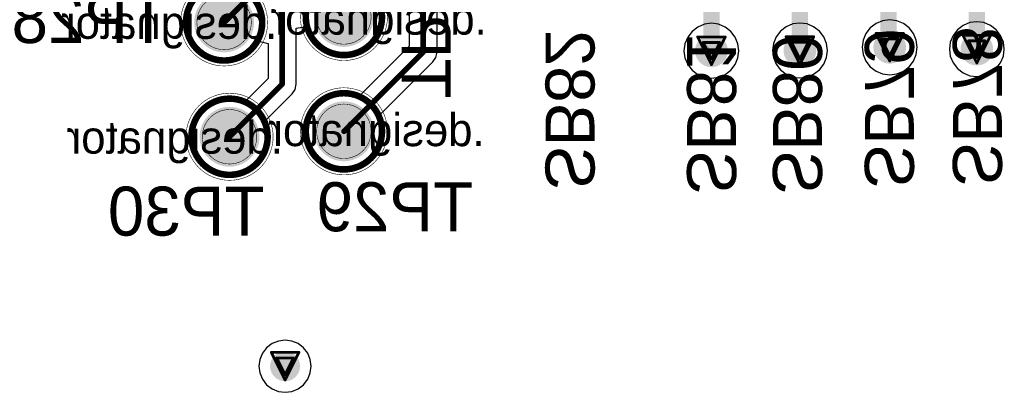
# Model space of a CAD drawing. Header units: millimetres. Extents: x 138 to 555, y 26 to 334.
# Tile 465 of 656: x 269.77 to 287.85, y 128.81 to 135.66. Entities that reach past the tile are written whole.
import ezdxf

# ---------------------------------------------------------------- set-up
doc = ezdxf.new("R2010")
doc.units = ezdxf.units.MM
for name, color, linetype in [('BottomLayer', 5, 'Continuous'), ('BottomOverlay', 54, 'Continuous'), ('BottomPaste', 16, 'Continuous'), ('BottomSolder', 6, 'Continuous'), ('DrillDrawing', 1, 'Continuous'), ('Mechanical21', 56, 'Continuous'), ('Mechanical30', 56, 'Continuous'), ('MidLayer1', 16, 'Continuous'), ('MidLayer2', 76, 'Continuous'), ('MidLayer3', 90, 'Continuous'), ('MidLayer4', 156, 'Continuous'), ('MultiLayer', 9, 'Continuous'), ('TopLayer', 1, 'Continuous'), ('ViaHoleLayer', 16, 'Continuous')]:
    doc.layers.add(name, color=color, linetype=linetype)

# ---------------------------------------------------------------- blocks, each defined once
blk = doc.blocks.new('TP_SMD_1MM_B_559')
at = {"layer": 'BottomLayer', "const_width": 0.499999}
blk.add_lwpolyline([(-0.2499995, 0, 1), (0.2499995, 0, 1)], format="xyb", close=True, dxfattribs=at)
at = {"layer": 'BottomOverlay'}
for points, const_width in [([(0.7000011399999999, 0, 1), (-0.7000011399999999, 0, 1)], 0.11999976), ([(-0.73000108, 0, 1), (-0.6700012, 0, 1)], 0.05999988), ([(0.6700012, 0, 1), (0.73000108, 0, 1)], 0.05999988)]:
    blk.add_lwpolyline(points, format="xyb", close=True, dxfattribs=dict(at, const_width=const_width))
at = {"layer": 'BottomPaste', "const_width": 0.499999}
blk.add_lwpolyline([(-0.2499995, 0, 1), (0.2499995, 0, 1)], format="xyb", close=True, dxfattribs=at)
at = {"layer": 'BottomSolder', "const_width": 0.5499989}
blk.add_lwpolyline([(-0.27500072, 0, 1), (0.27500072, 0, 1)], format="xyb", close=True, dxfattribs=at)
at = {"layer": 'Mechanical21'}
for points, const_width in [([(0.80000094, 0, 1), (-0.80000094, 0, 1)], 0.00999998), ([(-0.8025002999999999, 0, 1), (-0.7975015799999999, 0, 1)], 0.00499872), ([(0.7975015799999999, 0, 1), (0.8025002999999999, 0, 1)], 0.00499872)]:
    blk.add_lwpolyline(points, format="xyb", close=True, dxfattribs=dict(at, const_width=const_width))
at = {"layer": 'Mechanical30'}
for points, const_width in [([(0.499999, 0, 1), (-0.499999, 0, 1)], 0.00999998), ([(-0.5024983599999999, 0, 1), (-0.49749964, 0, 1)], 0.00499872), ([(0.49749964, 0, 1), (0.5024983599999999, 0, 1)], 0.00499872)]:
    blk.add_lwpolyline(points, format="xyb", close=True, dxfattribs=dict(at, const_width=const_width))
blk = doc.blocks.new('TP_SMD_1MM_B_560')
at = {"layer": 'BottomLayer', "const_width": 0.499999}
blk.add_lwpolyline([(-0.2499995, 0, 1), (0.2499995, 0, 1)], format="xyb", close=True, dxfattribs=at)
at = {"layer": 'BottomOverlay'}
for points, const_width in [([(0.7000011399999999, 0, 1), (-0.7000011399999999, 0, 1)], 0.11999976), ([(-0.73000108, 0, 1), (-0.6700012, 0, 1)], 0.05999988), ([(0.6700012, 0, 1), (0.73000108, 0, 1)], 0.05999988)]:
    blk.add_lwpolyline(points, format="xyb", close=True, dxfattribs=dict(at, const_width=const_width))
at = {"layer": 'BottomPaste', "const_width": 0.499999}
blk.add_lwpolyline([(-0.2499995, 0, 1), (0.2499995, 0, 1)], format="xyb", close=True, dxfattribs=at)
at = {"layer": 'BottomSolder', "const_width": 0.5499989}
blk.add_lwpolyline([(-0.27500072, 0, 1), (0.27500072, 0, 1)], format="xyb", close=True, dxfattribs=at)
at = {"layer": 'Mechanical21'}
for points, const_width in [([(0.80000094, 0, 1), (-0.80000094, 0, 1)], 0.00999998), ([(-0.8025002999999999, 0, 1), (-0.7975015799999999, 0, 1)], 0.00499872), ([(0.7975015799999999, 0, 1), (0.8025002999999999, 0, 1)], 0.00499872)]:
    blk.add_lwpolyline(points, format="xyb", close=True, dxfattribs=dict(at, const_width=const_width))
at = {"layer": 'Mechanical30'}
for points, const_width in [([(0.499999, 0, 1), (-0.499999, 0, 1)], 0.00999998), ([(-0.5024983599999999, 0, 1), (-0.49749964, 0, 1)], 0.00499872), ([(0.49749964, 0, 1), (0.5024983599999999, 0, 1)], 0.00499872)]:
    blk.add_lwpolyline(points, format="xyb", close=True, dxfattribs=dict(at, const_width=const_width))
blk = doc.blocks.new('TP_SMD_1MM_B_562')
at = {"layer": 'BottomLayer', "const_width": 0.499999}
blk.add_lwpolyline([(-0.2499995, 0, 1), (0.2499995, 0, 1)], format="xyb", close=True, dxfattribs=at)
at = {"layer": 'BottomOverlay'}
for points, const_width in [([(0.7000011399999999, 0, 1), (-0.7000011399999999, 0, 1)], 0.11999976), ([(-0.73000108, 0, 1), (-0.6700012, 0, 1)], 0.05999988), ([(0.6700012, 0, 1), (0.73000108, 0, 1)], 0.05999988)]:
    blk.add_lwpolyline(points, format="xyb", close=True, dxfattribs=dict(at, const_width=const_width))
at = {"layer": 'BottomPaste', "const_width": 0.499999}
blk.add_lwpolyline([(-0.2499995, 0, 1), (0.2499995, 0, 1)], format="xyb", close=True, dxfattribs=at)
at = {"layer": 'BottomSolder', "const_width": 0.5499989}
blk.add_lwpolyline([(-0.27500072, 0, 1), (0.27500072, 0, 1)], format="xyb", close=True, dxfattribs=at)
at = {"layer": 'Mechanical21'}
for points, const_width in [([(0.80000094, 0, 1), (-0.80000094, 0, 1)], 0.00999998), ([(-0.8025002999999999, 0, 1), (-0.7975015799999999, 0, 1)], 0.00499872), ([(0.7975015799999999, 0, 1), (0.8025002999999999, 0, 1)], 0.00499872)]:
    blk.add_lwpolyline(points, format="xyb", close=True, dxfattribs=dict(at, const_width=const_width))
at = {"layer": 'Mechanical30'}
for points, const_width in [([(0.499999, 0, 1), (-0.499999, 0, 1)], 0.00999998), ([(-0.5024983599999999, 0, 1), (-0.49749964, 0, 1)], 0.00499872), ([(0.49749964, 0, 1), (0.5024983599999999, 0, 1)], 0.00499872)]:
    blk.add_lwpolyline(points, format="xyb", close=True, dxfattribs=dict(at, const_width=const_width))
blk = doc.blocks.new('TP_SMD_1MM_B_563')
at = {"layer": 'BottomLayer', "const_width": 0.499999}
blk.add_lwpolyline([(-0.2499995, 0, 1), (0.2499995, 0, 1)], format="xyb", close=True, dxfattribs=at)
at = {"layer": 'BottomOverlay'}
for points, const_width in [([(0.7000011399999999, 0, 1), (-0.7000011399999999, 0, 1)], 0.11999976), ([(-0.73000108, 0, 1), (-0.6700012, 0, 1)], 0.05999988), ([(0.6700012, 0, 1), (0.73000108, 0, 1)], 0.05999988)]:
    blk.add_lwpolyline(points, format="xyb", close=True, dxfattribs=dict(at, const_width=const_width))
at = {"layer": 'BottomPaste', "const_width": 0.499999}
blk.add_lwpolyline([(-0.2499995, 0, 1), (0.2499995, 0, 1)], format="xyb", close=True, dxfattribs=at)
at = {"layer": 'BottomSolder', "const_width": 0.5499989}
blk.add_lwpolyline([(-0.27500072, 0, 1), (0.27500072, 0, 1)], format="xyb", close=True, dxfattribs=at)
at = {"layer": 'Mechanical21'}
for points, const_width in [([(0.80000094, 0, 1), (-0.80000094, 0, 1)], 0.00999998), ([(-0.8025002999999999, 0, 1), (-0.7975015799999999, 0, 1)], 0.00499872), ([(0.7975015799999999, 0, 1), (0.8025002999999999, 0, 1)], 0.00499872)]:
    blk.add_lwpolyline(points, format="xyb", close=True, dxfattribs=dict(at, const_width=const_width))
at = {"layer": 'Mechanical30'}
for points, const_width in [([(0.499999, 0, 1), (-0.499999, 0, 1)], 0.00999998), ([(-0.5024983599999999, 0, 1), (-0.49749964, 0, 1)], 0.00499872), ([(0.49749964, 0, 1), (0.5024983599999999, 0, 1)], 0.00499872)]:
    blk.add_lwpolyline(points, format="xyb", close=True, dxfattribs=dict(at, const_width=const_width))

msp = doc.modelspace()

# ---------------------------------------------------------------- linework, layer by layer
at = {"layer": 'BottomLayer'}
for p, q in [((277.43051194, 135.06254928), (277.43051194, 137.98580988)), ((276.9207187, 136.26432996), (276.9207187, 135.16812946)), ((272.83061004, 135.74462056), (272.8170947, 135.60739706)), ((276.41033618, 135.5701759), (276.42385152, 135.7073994)), ((272.8170947, 135.60739706), (272.83061004, 135.47017356)), ((272.83061004, 135.47017356), (272.8706379, 135.3382231)), ((274.84240434, 135.50158828), (275.04240394, 135.53125548)), ((274.84240434, 134.47444022), (274.84240434, 135.50158828)), ((275.04240394, 135.53125548), (275.07062588, 135.43822544)), ((275.07062588, 135.43822544), (275.13562448, 135.3166204)), ((276.30530972, 135.3166204), (276.37030832, 135.43822544)), ((276.37030832, 135.43822544), (276.41033618, 135.5701759)), ((272.8706379, 135.3382231), (272.9356365, 135.21661806)), ((274.10532174, 135.21661806), (274.1326115, 135.26767206)), ((274.1326115, 135.26767206), (274.3326111, 135.21757564)), ((275.13562448, 135.3166204), (275.22309954, 135.21003184)), ((276.21783466, 135.21003184), (276.30530972, 135.3166204)), ((272.9356365, 135.21661806), (273.02311156, 135.1100295)), ((273.02311156, 135.1100295), (273.12970012, 135.02255444)), ((273.91125812, 135.02255444), (274.01784668, 135.1100295)), ((274.01784668, 135.1100295), (274.10532174, 135.21661806)), ((274.3326111, 135.21757564), (274.3326111, 134.5800204)), ((275.22309954, 135.21003184), (275.3296881, 135.12255678)), ((275.3296881, 135.12255678), (275.45129314, 135.05755818)), ((275.98964106, 135.05755818), (276.1112461, 135.12255678)), ((276.9207187, 135.16812946), (276.00278556, 134.25019632)), ((276.1112461, 135.12255678), (276.21783466, 135.21003184)), ((273.12970012, 135.02255444), (273.25130516, 134.95755584)), ((273.25130516, 134.95755584), (273.38325562, 134.91752798)), ((273.38325562, 134.91752798), (273.52047912, 134.90401264)), ((273.52047912, 134.90401264), (273.65770262, 134.91752798)), ((273.65770262, 134.91752798), (273.78965308, 134.95755584)), ((273.78965308, 134.95755584), (273.91125812, 135.02255444)), ((275.45129314, 135.05755818), (275.5832436, 135.01753032)), ((275.5832436, 135.01753032), (275.7204671, 135.00401498)), ((275.7204671, 135.00401498), (275.8576906, 135.01753032)), ((275.8576906, 135.01753032), (275.98964106, 135.05755818)), ((277.35585372, 134.88231088), (277.41110888, 134.96500312)), ((277.41110888, 134.96500312), (277.43051194, 135.06254928)), ((276.36325728, 133.88971444), (277.35585372, 134.88231088)), ((274.3326111, 134.5800204), (273.9027923, 134.1502016)), ((274.76774612, 134.29420182), (274.82300128, 134.37689406)), ((274.82300128, 134.37689406), (274.84240434, 134.47444022)), ((273.48323002, 134.19726526), (273.35127956, 134.1572374)), ((273.62045352, 134.2107806), (273.48323002, 134.19726526)), ((273.75767702, 134.19726526), (273.62045352, 134.2107806)), ((273.88962748, 134.1572374), (273.75767702, 134.19726526)), ((274.26326656, 133.78972226), (274.76774612, 134.29420182)), ((275.3296627, 134.1922386), (275.22307414, 134.10476354)), ((275.45126774, 134.2572372), (275.3296627, 134.1922386)), ((275.5832182, 134.29726506), (275.45126774, 134.2572372)), ((275.7204417, 134.3107804), (275.5832182, 134.29726506)), ((275.8576652, 134.29726506), (275.7204417, 134.3107804)), ((275.98961566, 134.2572372), (275.8576652, 134.29726506)), ((276.00278556, 134.25019632), (275.98961566, 134.2572372)), ((273.12308596, 134.00476374), (273.0356109, 133.89817518)), ((273.22967452, 134.0922388), (273.12308596, 134.00476374)), ((273.35127956, 134.1572374), (273.22967452, 134.0922388)), ((273.9027923, 134.1502016), (273.88962748, 134.1572374)), ((275.13559908, 133.99817498), (275.07060048, 133.87656994)), ((275.22307414, 134.10476354), (275.13559908, 133.99817498)), ((273.0356109, 133.89817518), (272.9706123, 133.77657014)), ((275.07060048, 133.87656994), (275.03057262, 133.74461948)), ((276.37028292, 133.87656994), (276.36325728, 133.88971444)), ((276.41031078, 133.74461948), (276.37028292, 133.87656994)), ((272.93058444, 133.64461968), (272.9170691, 133.50739618)), ((272.9706123, 133.77657014), (272.93058444, 133.64461968)), ((274.27029474, 133.77657014), (274.26326656, 133.78972226)), ((274.3103226, 133.64461968), (274.27029474, 133.77657014)), ((274.32383794, 133.50739618), (274.3103226, 133.64461968)), ((275.03057262, 133.74461948), (275.01705728, 133.60739598)), ((276.42382612, 133.60739598), (276.41031078, 133.74461948)), ((272.9170691, 133.50739618), (272.93058444, 133.37017268)), ((274.3103226, 133.37017268), (274.32383794, 133.50739618)), ((275.01705728, 133.60739598), (275.03057262, 133.47017248)), ((275.03057262, 133.47017248), (275.07060048, 133.33822202)), ((276.37028292, 133.33822202), (276.41031078, 133.47017248)), ((276.41031078, 133.47017248), (276.42382612, 133.60739598)), ((272.93058444, 133.37017268), (272.9706123, 133.23822222)), ((274.27029474, 133.23822222), (274.3103226, 133.37017268)), ((275.07060048, 133.33822202), (275.13559908, 133.21661698)), ((276.30528432, 133.21661698), (276.37028292, 133.33822202)), ((272.9706123, 133.23822222), (273.0356109, 133.11661718)), ((273.0356109, 133.11661718), (273.12308596, 133.01002862)), ((274.11782108, 133.01002862), (274.20529614, 133.11661718)), ((274.20529614, 133.11661718), (274.27029474, 133.23822222)), ((275.13559908, 133.21661698), (275.22307414, 133.11002842)), ((275.22307414, 133.11002842), (275.3296627, 133.02255336)), ((276.1112207, 133.02255336), (276.21780926, 133.11002842)), ((276.21780926, 133.11002842), (276.30528432, 133.21661698)), ((273.12308596, 133.01002862), (273.22967452, 132.92255356)), ((273.22967452, 132.92255356), (273.35127956, 132.85755496)), ((273.88962748, 132.85755496), (274.01123252, 132.92255356)), ((274.01123252, 132.92255356), (274.11782108, 133.01002862)), ((275.3296627, 133.02255336), (275.45126774, 132.95755476)), ((275.45126774, 132.95755476), (275.5832182, 132.9175269)), ((275.5832182, 132.9175269), (275.7204417, 132.90401156)), ((275.7204417, 132.90401156), (275.8576652, 132.9175269)), ((275.8576652, 132.9175269), (275.98961566, 132.95755476)), ((275.98961566, 132.95755476), (276.1112207, 133.02255336)), ((273.35127956, 132.85755496), (273.48323002, 132.8175271)), ((273.48323002, 132.8175271), (273.62045352, 132.80401176)), ((273.62045352, 132.80401176), (273.75767702, 132.8175271)), ((273.75767702, 132.8175271), (273.88962748, 132.85755496))]:
    msp.add_line(p, q, dxfattribs=at)
for points, const_width in [([(274.58750772, 134.47444022), (274.58750772, 141.14888204)], 0.0999998), ([(277.17561532, 135.06254928), (277.17561532, 138.42045468)], 0.0999998), ([(282.47047392, 135.0864964), (282.47047392, 136.53237616)], 0.2999994), ([(284.09546432, 135.09192184), (284.09546432, 136.53237616)], 0.2999994), ([(285.72045472, 135.17453026), (285.72045472, 136.53237616)], 0.2999994), ([(287.34544512, 135.1176749), (287.34544512, 136.53237616)], 0.2999994), ([(273.52045626, 135.6073869), (274.3588874, 136.44581804)], 0.0999998), ([(285.72045472, 135.17453026), (285.74414276, 135.15084222)], 0.2999994), ([(287.3438373, 135.11606708), (287.34544512, 135.1176749)], 0.2999994), ([(275.7204544, 133.60738836), (277.17561532, 135.06254928)], 0.0999998), ([(282.47023516, 135.08625764), (282.47047392, 135.0864964)], 0.2999994), ([(284.09476836, 135.09122588), (284.09546432, 135.09192184)], 0.2999994), ([(273.62045606, 133.50738856), (274.58750772, 134.47444022)], 0.0999998)]:
    msp.add_lwpolyline(points, dxfattribs=dict(at, const_width=const_width))
for points, const_width in [([(273.49545758, 135.6073869, 1), (273.54545494, 135.6073869, 1)], 0.0499999), ([(285.59414306, 135.15084222, 1), (285.89414246, 135.15084222, 1)], 0.2999994), ([(282.32023546, 135.08625764, 1), (282.62023486, 135.08625764, 1)], 0.2999994), ([(283.94476866, 135.09122588, 1), (284.24476806, 135.09122588, 1)], 0.2999994), ([(285.64545614, 135.17453026, 1), (285.7954533, 135.17453026, 1)], 0.1499997), ([(285.64545614, 135.17453026, 1), (285.7954533, 135.17453026, 1)], 0.1499997), ([(285.66914418, 135.15084222, 1), (285.81914134, 135.15084222, 1)], 0.1499997), ([(287.1938376, 135.11606708, 1), (287.493837, 135.11606708, 1)], 0.2999994), ([(287.26883872, 135.11606708, 1), (287.41883588, 135.11606708, 1)], 0.1499997), ([(287.27044654, 135.1176749, 1), (287.4204437, 135.1176749, 1)], 0.1499997), ([(287.27044654, 135.1176749, 1), (287.4204437, 135.1176749, 1)], 0.1499997), ([(277.15061664, 135.06254928, 1), (277.200614, 135.06254928, 1)], 0.0499999), ([(277.15061664, 135.06254928, 1), (277.200614, 135.06254928, 1)], 0.0499999), ([(282.39523658, 135.08625764, 1), (282.54523374, 135.08625764, 1)], 0.1499997), ([(282.39547534, 135.0864964, 1), (282.5454725, 135.0864964, 1)], 0.1499997), ([(282.39547534, 135.0864964, 1), (282.5454725, 135.0864964, 1)], 0.1499997), ([(284.01976978, 135.09122588, 1), (284.16976694, 135.09122588, 1)], 0.1499997), ([(284.02046574, 135.09192184, 1), (284.1704629, 135.09192184, 1)], 0.1499997), ([(284.02046574, 135.09192184, 1), (284.1704629, 135.09192184, 1)], 0.1499997), ([(274.56250904, 134.47444022, 1), (274.6125064, 134.47444022, 1)], 0.0499999), ([(274.56250904, 134.47444022, 1), (274.6125064, 134.47444022, 1)], 0.0499999), ([(275.69545572, 133.60738836, 1), (275.74545308, 133.60738836, 1)], 0.0499999), ([(273.59545738, 133.50738856, 1), (273.64545474, 133.50738856, 1)], 0.0499999), ([(274.50299684, 129.29294182, 1), (274.77799756, 129.29294182, 1)], 0.27499818)]:
    msp.add_lwpolyline(points, format="xyb", close=True, dxfattribs=dict(at, const_width=const_width))
at = {"layer": 'DrillDrawing', "const_width": 0.0508}
for points in [[(285.49014276, 135.40484222), (285.99814276, 135.40484222)], [(285.49014276, 135.40484222), (285.74414276, 134.89684222)], [(285.74414276, 134.89684222), (285.99814276, 135.40484222)], [(282.21623516, 135.34025764), (282.72423516, 135.34025764)], [(282.21623516, 135.34025764), (282.47023516, 134.83225764)], [(282.31783516, 135.23865764), (282.62263516, 135.23865764)], [(282.31783516, 135.23865764), (282.47023516, 134.93385764)], [(282.47023516, 134.83225764), (282.72423516, 135.34025764)], [(282.47023516, 134.93385764), (282.62263516, 135.23865764)], [(283.84076836, 135.34522588), (284.34876836, 135.34522588)], [(283.84076836, 135.34522588), (284.09476836, 134.83722588)], [(283.94236836, 135.24362588), (284.24716836, 135.24362588)], [(283.94236836, 135.24362588), (284.09476836, 134.93882588)], [(284.09476836, 134.83722588), (284.34876836, 135.34522588)], [(284.09476836, 134.93882588), (284.24716836, 135.24362588)], [(285.59174276, 135.30324222), (285.89654276, 135.30324222)], [(285.59174276, 135.30324222), (285.74414276, 134.99844222)], [(285.74414276, 134.99844222), (285.89654276, 135.30324222)], [(287.0898373, 135.37006708), (287.5978373, 135.37006708)], [(287.0898373, 135.37006708), (287.3438373, 134.86206708)], [(287.1914373, 135.26846708), (287.4962373, 135.26846708)], [(287.1914373, 135.26846708), (287.3438373, 134.96366708)], [(287.3438373, 134.86206708), (287.5978373, 135.37006708)], [(287.3438373, 134.96366708), (287.4962373, 135.26846708)], [(274.3864972, 129.54694182), (274.8944972, 129.54694182)], [(274.3864972, 129.54694182), (274.6404972, 129.03894182)], [(274.4880972, 129.44534182), (274.7928972, 129.44534182)], [(274.4880972, 129.44534182), (274.6404972, 129.14054182)], [(274.6404972, 129.03894182), (274.8944972, 129.54694182)], [(274.6404972, 129.14054182), (274.7928972, 129.44534182)]]:
    msp.add_lwpolyline(points, dxfattribs=at)
at = {"layer": 'DrillDrawing', "const_width": 0.0254}
for points in [[(285.47744276, 135.40484222, 1), (285.50284276, 135.40484222, 1)], [(285.47744276, 135.40484222, 1), (285.50284276, 135.40484222, 1)], [(285.98544276, 135.40484222, 1), (286.01084276, 135.40484222, 1)], [(285.98544276, 135.40484222, 1), (286.01084276, 135.40484222, 1)], [(282.20353516, 135.34025764, 1), (282.22893516, 135.34025764, 1)], [(282.20353516, 135.34025764, 1), (282.22893516, 135.34025764, 1)], [(282.30513516, 135.23865764, 1), (282.33053516, 135.23865764, 1)], [(282.30513516, 135.23865764, 1), (282.33053516, 135.23865764, 1)], [(282.60993516, 135.23865764, 1), (282.63533516, 135.23865764, 1)], [(282.60993516, 135.23865764, 1), (282.63533516, 135.23865764, 1)], [(282.71153516, 135.34025764, 1), (282.73693516, 135.34025764, 1)], [(282.71153516, 135.34025764, 1), (282.73693516, 135.34025764, 1)], [(283.82806836, 135.34522588, 1), (283.85346836, 135.34522588, 1)], [(283.82806836, 135.34522588, 1), (283.85346836, 135.34522588, 1)], [(283.92966836, 135.24362588, 1), (283.95506836, 135.24362588, 1)], [(283.92966836, 135.24362588, 1), (283.95506836, 135.24362588, 1)], [(284.23446836, 135.24362588, 1), (284.25986836, 135.24362588, 1)], [(284.23446836, 135.24362588, 1), (284.25986836, 135.24362588, 1)], [(284.33606836, 135.34522588, 1), (284.36146836, 135.34522588, 1)], [(284.33606836, 135.34522588, 1), (284.36146836, 135.34522588, 1)], [(285.57904276, 135.30324222, 1), (285.60444276, 135.30324222, 1)], [(285.57904276, 135.30324222, 1), (285.60444276, 135.30324222, 1)], [(285.88384276, 135.30324222, 1), (285.90924276, 135.30324222, 1)], [(285.88384276, 135.30324222, 1), (285.90924276, 135.30324222, 1)], [(287.0771373, 135.37006708, 1), (287.1025373, 135.37006708, 1)], [(287.0771373, 135.37006708, 1), (287.1025373, 135.37006708, 1)], [(287.1787373, 135.26846708, 1), (287.2041373, 135.26846708, 1)], [(287.1787373, 135.26846708, 1), (287.2041373, 135.26846708, 1)], [(287.4835373, 135.26846708, 1), (287.5089373, 135.26846708, 1)], [(287.4835373, 135.26846708, 1), (287.5089373, 135.26846708, 1)], [(287.5851373, 135.37006708, 1), (287.6105373, 135.37006708, 1)], [(287.5851373, 135.37006708, 1), (287.6105373, 135.37006708, 1)], [(282.45753516, 134.93385764, 1), (282.48293516, 134.93385764, 1)], [(282.45753516, 134.93385764, 1), (282.48293516, 134.93385764, 1)], [(284.08206836, 134.93882588, 1), (284.10746836, 134.93882588, 1)], [(284.08206836, 134.93882588, 1), (284.10746836, 134.93882588, 1)], [(285.73144276, 134.99844222, 1), (285.75684276, 134.99844222, 1)], [(285.73144276, 134.99844222, 1), (285.75684276, 134.99844222, 1)], [(285.73144276, 134.89684222, 1), (285.75684276, 134.89684222, 1)], [(285.73144276, 134.89684222, 1), (285.75684276, 134.89684222, 1)], [(287.3311373, 134.96366708, 1), (287.3565373, 134.96366708, 1)], [(287.3311373, 134.96366708, 1), (287.3565373, 134.96366708, 1)], [(287.3311373, 134.86206708, 1), (287.3565373, 134.86206708, 1)], [(287.3311373, 134.86206708, 1), (287.3565373, 134.86206708, 1)], [(282.45753516, 134.83225764, 1), (282.48293516, 134.83225764, 1)], [(282.45753516, 134.83225764, 1), (282.48293516, 134.83225764, 1)], [(284.08206836, 134.83722588, 1), (284.10746836, 134.83722588, 1)], [(284.08206836, 134.83722588, 1), (284.10746836, 134.83722588, 1)], [(274.3737972, 129.54694182, 1), (274.3991972, 129.54694182, 1)], [(274.3737972, 129.54694182, 1), (274.3991972, 129.54694182, 1)], [(274.4753972, 129.44534182, 1), (274.5007972, 129.44534182, 1)], [(274.4753972, 129.44534182, 1), (274.5007972, 129.44534182, 1)], [(274.7801972, 129.44534182, 1), (274.8055972, 129.44534182, 1)], [(274.7801972, 129.44534182, 1), (274.8055972, 129.44534182, 1)], [(274.8817972, 129.54694182, 1), (274.9071972, 129.54694182, 1)], [(274.8817972, 129.54694182, 1), (274.9071972, 129.54694182, 1)], [(274.6277972, 129.14054182, 1), (274.6531972, 129.14054182, 1)], [(274.6277972, 129.14054182, 1), (274.6531972, 129.14054182, 1)], [(274.6277972, 129.03894182, 1), (274.6531972, 129.03894182, 1)], [(274.6277972, 129.03894182, 1), (274.6531972, 129.03894182, 1)]]:
    msp.add_lwpolyline(points, format="xyb", close=True, dxfattribs=at)
at = {"layer": 'MidLayer1'}
for p, q in [((285.61361724, 135.63797358), (285.4919868, 135.58759014)), ((285.74414276, 135.65515668), (285.61361724, 135.63797358)), ((285.87466828, 135.63797358), (285.74414276, 135.65515668)), ((285.99629872, 135.58759014), (285.87466828, 135.63797358)), ((287.3438373, 135.62038154), (287.21331178, 135.60319844)), ((287.47436282, 135.60319844), (287.3438373, 135.62038154)), ((282.11363186, 135.44286094), (282.03348724, 135.3384136)), ((282.2180792, 135.52300556), (282.11363186, 135.44286094)), ((282.33970964, 135.573389), (282.2180792, 135.52300556)), ((282.47023516, 135.5905721), (282.33970964, 135.573389)), ((282.60076068, 135.573389), (282.47023516, 135.5905721)), ((282.72239112, 135.52300556), (282.60076068, 135.573389)), ((282.82683846, 135.44286094), (282.72239112, 135.52300556)), ((282.90698308, 135.3384136), (282.82683846, 135.44286094)), ((283.73816506, 135.44782918), (283.65802044, 135.34338184)), ((283.8426124, 135.5279738), (283.73816506, 135.44782918)), ((283.96424284, 135.57835724), (283.8426124, 135.5279738)), ((284.09476836, 135.59554034), (283.96424284, 135.57835724)), ((284.22529388, 135.57835724), (284.09476836, 135.59554034)), ((284.34692432, 135.5279738), (284.22529388, 135.57835724)), ((284.45137166, 135.44782918), (284.34692432, 135.5279738)), ((284.53151628, 135.34338184), (284.45137166, 135.44782918)), ((285.38753946, 135.50744552), (285.30739484, 135.40300072)), ((285.4919868, 135.58759014), (285.38753946, 135.50744552)), ((286.10074606, 135.50744552), (285.99629872, 135.58759014)), ((286.18089068, 135.40300072), (286.10074606, 135.50744552)), ((286.987234, 135.47267038), (286.90708938, 135.36822304)), ((287.0916788, 135.552815), (286.987234, 135.47267038)), ((287.21331178, 135.60319844), (287.0916788, 135.552815)), ((287.5959958, 135.552815), (287.47436282, 135.60319844)), ((287.7004406, 135.47267038), (287.5959958, 135.552815)), ((287.78058522, 135.36822304), (287.7004406, 135.47267038)), ((282.03348724, 135.3384136), (281.9831038, 135.21678316)), ((282.95736652, 135.21678316), (282.90698308, 135.3384136)), ((283.65802044, 135.34338184), (283.607637, 135.2217514)), ((284.58189972, 135.2217514), (284.53151628, 135.34338184)), ((285.2570114, 135.28136774), (285.2398283, 135.15084222)), ((285.30739484, 135.40300072), (285.2570114, 135.28136774)), ((286.23127412, 135.28136774), (286.18089068, 135.40300072)), ((286.24845722, 135.15084222), (286.23127412, 135.28136774)), ((286.90708938, 135.36822304), (286.85670594, 135.2465926)), ((287.83096866, 135.2465926), (287.78058522, 135.36822304)), ((281.9831038, 135.21678316), (281.9659207, 135.08625764)), ((281.9659207, 135.08625764), (281.9831038, 134.95573212)), ((282.97454962, 135.08625764), (282.95736652, 135.21678316)), ((282.95736652, 134.95573212), (282.97454962, 135.08625764)), ((283.607637, 135.2217514), (283.5904539, 135.09122588)), ((283.5904539, 135.09122588), (283.607637, 134.96070036)), ((284.59908282, 135.09122588), (284.58189972, 135.2217514)), ((284.58189972, 134.96070036), (284.59908282, 135.09122588)), ((285.2398283, 135.15084222), (285.2570114, 135.0203167)), ((286.23127412, 135.0203167), (286.24845722, 135.15084222)), ((286.85670594, 135.2465926), (286.83952284, 135.11606708)), ((286.83952284, 135.11606708), (286.85670594, 134.98554156)), ((287.84815176, 135.11606708), (287.83096866, 135.2465926)), ((287.83096866, 134.98554156), (287.84815176, 135.11606708)), ((281.9831038, 134.95573212), (282.03348724, 134.83410168)), ((282.90698308, 134.83410168), (282.95736652, 134.95573212)), ((283.607637, 134.96070036), (283.65802044, 134.83906992)), ((284.53151628, 134.83906992), (284.58189972, 134.96070036)), ((285.2570114, 135.0203167), (285.30739484, 134.89868372)), ((285.30739484, 134.89868372), (285.38753946, 134.79423892)), ((286.10074606, 134.79423892), (286.18089068, 134.89868372)), ((286.18089068, 134.89868372), (286.23127412, 135.0203167)), ((286.85670594, 134.98554156), (286.90708938, 134.86391112)), ((287.78058522, 134.86391112), (287.83096866, 134.98554156)), ((282.03348724, 134.83410168), (282.11363186, 134.72965434)), ((282.11363186, 134.72965434), (282.2180792, 134.64950972)), ((282.72239112, 134.64950972), (282.82683846, 134.72965434)), ((282.82683846, 134.72965434), (282.90698308, 134.83410168)), ((283.65802044, 134.83906992), (283.73816506, 134.73462258)), ((283.73816506, 134.73462258), (283.8426124, 134.65447796)), ((284.34692432, 134.65447796), (284.45137166, 134.73462258)), ((284.45137166, 134.73462258), (284.53151628, 134.83906992)), ((285.38753946, 134.79423892), (285.4919868, 134.7140943)), ((285.4919868, 134.7140943), (285.61361724, 134.66371086)), ((285.87466828, 134.66371086), (285.99629872, 134.7140943)), ((285.99629872, 134.7140943), (286.10074606, 134.79423892)), ((286.90708938, 134.86391112), (286.987234, 134.75946378)), ((286.987234, 134.75946378), (287.0916788, 134.67931916)), ((287.5959958, 134.67931916), (287.7004406, 134.75946378)), ((287.7004406, 134.75946378), (287.78058522, 134.86391112)), ((282.2180792, 134.64950972), (282.33970964, 134.59912628)), ((282.33970964, 134.59912628), (282.47023516, 134.58194318)), ((282.47023516, 134.58194318), (282.60076068, 134.59912628)), ((282.60076068, 134.59912628), (282.72239112, 134.64950972)), ((283.8426124, 134.65447796), (283.96424284, 134.60409452)), ((283.96424284, 134.60409452), (284.09476836, 134.58691142)), ((284.09476836, 134.58691142), (284.22529388, 134.60409452)), ((284.22529388, 134.60409452), (284.34692432, 134.65447796)), ((285.61361724, 134.66371086), (285.74414276, 134.64652776)), ((285.74414276, 134.64652776), (285.87466828, 134.66371086)), ((287.0916788, 134.67931916), (287.21331178, 134.62893572)), ((287.21331178, 134.62893572), (287.3438373, 134.61175262)), ((287.3438373, 134.61175262), (287.47436282, 134.62893572)), ((287.47436282, 134.62893572), (287.5959958, 134.67931916)), ((274.4009498, 129.70785336), (274.3017247, 129.63171432)), ((274.51649694, 129.75571458), (274.4009498, 129.70785336)), ((274.6404972, 129.77203916), (274.51649694, 129.75571458)), ((274.76449746, 129.75571458), (274.6404972, 129.77203916)), ((274.8800446, 129.70785336), (274.76449746, 129.75571458)), ((274.9792697, 129.63171432), (274.8800446, 129.70785336)), ((274.22558566, 129.53249176), (274.17772444, 129.41694208)), ((274.3017247, 129.63171432), (274.22558566, 129.53249176)), ((275.05540874, 129.53249176), (274.9792697, 129.63171432)), ((275.10326996, 129.41694208), (275.05540874, 129.53249176)), ((274.17772444, 129.41694208), (274.16139986, 129.29294182)), ((274.16139986, 129.29294182), (274.17772444, 129.16894156)), ((275.11959454, 129.29294182), (275.10326996, 129.41694208)), ((275.10326996, 129.16894156), (275.11959454, 129.29294182)), ((274.17772444, 129.16894156), (274.22558566, 129.05339188)), ((275.05540874, 129.05339188), (275.10326996, 129.16894156)), ((274.22558566, 129.05339188), (274.3017247, 128.95416932)), ((274.3017247, 128.95416932), (274.4009498, 128.87803028)), ((274.8800446, 128.87803028), (274.9792697, 128.95416932)), ((274.9792697, 128.95416932), (275.05540874, 129.05339188)), ((274.4009498, 128.87803028), (274.51649694, 128.83016906)), ((274.51649694, 128.83016906), (274.6404972, 128.81384448)), ((274.6404972, 128.81384448), (274.76449746, 128.83016906)), ((274.76449746, 128.83016906), (274.8800446, 128.87803028))]:
    msp.add_line(p, q, dxfattribs=at)
for points, const_width in [([(285.59414306, 135.15084222, 1), (285.89414246, 135.15084222, 1)], 0.2999994), ([(282.32023546, 135.08625764, 1), (282.62023486, 135.08625764, 1)], 0.2999994), ([(283.94476866, 135.09122588, 1), (284.24476806, 135.09122588, 1)], 0.2999994), ([(287.1938376, 135.11606708, 1), (287.493837, 135.11606708, 1)], 0.2999994), ([(274.50299684, 129.29294182, 1), (274.77799756, 129.29294182, 1)], 0.27499818)]:
    msp.add_lwpolyline(points, format="xyb", close=True, dxfattribs=dict(at, const_width=const_width))
at = {"layer": 'MidLayer2'}
for points, const_width in [([(285.59414306, 135.15084222, 1), (285.89414246, 135.15084222, 1)], 0.2999994), ([(282.32023546, 135.08625764, 1), (282.62023486, 135.08625764, 1)], 0.2999994), ([(283.94476866, 135.09122588, 1), (284.24476806, 135.09122588, 1)], 0.2999994), ([(287.1938376, 135.11606708, 1), (287.493837, 135.11606708, 1)], 0.2999994), ([(274.50299684, 129.29294182, 1), (274.77799756, 129.29294182, 1)], 0.27499818)]:
    msp.add_lwpolyline(points, format="xyb", close=True, dxfattribs=dict(at, const_width=const_width))
at = {"layer": 'MidLayer3'}
for points, const_width in [([(285.59414306, 135.15084222, 1), (285.89414246, 135.15084222, 1)], 0.2999994), ([(282.32023546, 135.08625764, 1), (282.62023486, 135.08625764, 1)], 0.2999994), ([(283.94476866, 135.09122588, 1), (284.24476806, 135.09122588, 1)], 0.2999994), ([(287.1938376, 135.11606708, 1), (287.493837, 135.11606708, 1)], 0.2999994), ([(274.50299684, 129.29294182, 1), (274.77799756, 129.29294182, 1)], 0.27499818)]:
    msp.add_lwpolyline(points, format="xyb", close=True, dxfattribs=dict(at, const_width=const_width))
at = {"layer": 'MidLayer4'}
for p, q in [((285.61361724, 135.63797358), (285.4919868, 135.58759014)), ((285.74414276, 135.65515668), (285.61361724, 135.63797358)), ((285.87466828, 135.63797358), (285.74414276, 135.65515668)), ((285.99629872, 135.58759014), (285.87466828, 135.63797358)), ((287.3438373, 135.62038154), (287.21331178, 135.60319844)), ((287.47436282, 135.60319844), (287.3438373, 135.62038154)), ((282.11363186, 135.44286094), (282.03348724, 135.3384136)), ((282.2180792, 135.52300556), (282.11363186, 135.44286094)), ((282.33970964, 135.573389), (282.2180792, 135.52300556)), ((282.47023516, 135.5905721), (282.33970964, 135.573389)), ((282.60076068, 135.573389), (282.47023516, 135.5905721)), ((282.72239112, 135.52300556), (282.60076068, 135.573389)), ((282.82683846, 135.44286094), (282.72239112, 135.52300556)), ((282.90698308, 135.3384136), (282.82683846, 135.44286094)), ((283.73816506, 135.44782918), (283.65802044, 135.34338184)), ((283.8426124, 135.5279738), (283.73816506, 135.44782918)), ((283.96424284, 135.57835724), (283.8426124, 135.5279738)), ((284.09476836, 135.59554034), (283.96424284, 135.57835724)), ((284.22529388, 135.57835724), (284.09476836, 135.59554034)), ((284.34692432, 135.5279738), (284.22529388, 135.57835724)), ((284.45137166, 135.44782918), (284.34692432, 135.5279738)), ((284.53151628, 135.34338184), (284.45137166, 135.44782918)), ((285.38753946, 135.50744552), (285.30739484, 135.40300072)), ((285.4919868, 135.58759014), (285.38753946, 135.50744552)), ((286.10074606, 135.50744552), (285.99629872, 135.58759014)), ((286.18089068, 135.40300072), (286.10074606, 135.50744552)), ((286.987234, 135.47267038), (286.90708938, 135.36822304)), ((287.0916788, 135.552815), (286.987234, 135.47267038)), ((287.21331178, 135.60319844), (287.0916788, 135.552815)), ((287.5959958, 135.552815), (287.47436282, 135.60319844)), ((287.7004406, 135.47267038), (287.5959958, 135.552815)), ((287.78058522, 135.36822304), (287.7004406, 135.47267038)), ((282.03348724, 135.3384136), (281.9831038, 135.21678316)), ((282.95736652, 135.21678316), (282.90698308, 135.3384136)), ((283.65802044, 135.34338184), (283.607637, 135.2217514)), ((284.58189972, 135.2217514), (284.53151628, 135.34338184)), ((285.2570114, 135.28136774), (285.2398283, 135.15084222)), ((285.30739484, 135.40300072), (285.2570114, 135.28136774)), ((286.23127412, 135.28136774), (286.18089068, 135.40300072)), ((286.24845722, 135.15084222), (286.23127412, 135.28136774)), ((286.90708938, 135.36822304), (286.85670594, 135.2465926)), ((287.83096866, 135.2465926), (287.78058522, 135.36822304)), ((281.9831038, 135.21678316), (281.9659207, 135.08625764)), ((281.9659207, 135.08625764), (281.9831038, 134.95573212)), ((282.97454962, 135.08625764), (282.95736652, 135.21678316)), ((282.95736652, 134.95573212), (282.97454962, 135.08625764)), ((283.607637, 135.2217514), (283.5904539, 135.09122588)), ((283.5904539, 135.09122588), (283.607637, 134.96070036)), ((284.59908282, 135.09122588), (284.58189972, 135.2217514)), ((284.58189972, 134.96070036), (284.59908282, 135.09122588)), ((285.2398283, 135.15084222), (285.2570114, 135.0203167)), ((286.23127412, 135.0203167), (286.24845722, 135.15084222)), ((286.85670594, 135.2465926), (286.83952284, 135.11606708)), ((286.83952284, 135.11606708), (286.85670594, 134.98554156)), ((287.84815176, 135.11606708), (287.83096866, 135.2465926)), ((287.83096866, 134.98554156), (287.84815176, 135.11606708)), ((281.9831038, 134.95573212), (282.03348724, 134.83410168)), ((282.90698308, 134.83410168), (282.95736652, 134.95573212)), ((283.607637, 134.96070036), (283.65802044, 134.83906992)), ((284.53151628, 134.83906992), (284.58189972, 134.96070036)), ((285.2570114, 135.0203167), (285.30739484, 134.89868372)), ((285.30739484, 134.89868372), (285.38753946, 134.79423892)), ((286.10074606, 134.79423892), (286.18089068, 134.89868372)), ((286.18089068, 134.89868372), (286.23127412, 135.0203167)), ((286.85670594, 134.98554156), (286.90708938, 134.86391112)), ((287.78058522, 134.86391112), (287.83096866, 134.98554156)), ((282.03348724, 134.83410168), (282.11363186, 134.72965434)), ((282.11363186, 134.72965434), (282.2180792, 134.64950972)), ((282.72239112, 134.64950972), (282.82683846, 134.72965434)), ((282.82683846, 134.72965434), (282.90698308, 134.83410168)), ((283.65802044, 134.83906992), (283.73816506, 134.73462258)), ((283.73816506, 134.73462258), (283.8426124, 134.65447796)), ((284.34692432, 134.65447796), (284.45137166, 134.73462258)), ((284.45137166, 134.73462258), (284.53151628, 134.83906992)), ((285.38753946, 134.79423892), (285.4919868, 134.7140943)), ((285.4919868, 134.7140943), (285.61361724, 134.66371086)), ((285.87466828, 134.66371086), (285.99629872, 134.7140943)), ((285.99629872, 134.7140943), (286.10074606, 134.79423892)), ((286.90708938, 134.86391112), (286.987234, 134.75946378)), ((286.987234, 134.75946378), (287.0916788, 134.67931916)), ((287.5959958, 134.67931916), (287.7004406, 134.75946378)), ((287.7004406, 134.75946378), (287.78058522, 134.86391112)), ((282.2180792, 134.64950972), (282.33970964, 134.59912628)), ((282.33970964, 134.59912628), (282.47023516, 134.58194318)), ((282.47023516, 134.58194318), (282.60076068, 134.59912628)), ((282.60076068, 134.59912628), (282.72239112, 134.64950972)), ((283.8426124, 134.65447796), (283.96424284, 134.60409452)), ((283.96424284, 134.60409452), (284.09476836, 134.58691142)), ((284.09476836, 134.58691142), (284.22529388, 134.60409452)), ((284.22529388, 134.60409452), (284.34692432, 134.65447796)), ((285.61361724, 134.66371086), (285.74414276, 134.64652776)), ((285.74414276, 134.64652776), (285.87466828, 134.66371086)), ((287.0916788, 134.67931916), (287.21331178, 134.62893572)), ((287.21331178, 134.62893572), (287.3438373, 134.61175262)), ((287.3438373, 134.61175262), (287.47436282, 134.62893572)), ((287.47436282, 134.62893572), (287.5959958, 134.67931916)), ((274.4009498, 129.70785336), (274.3017247, 129.63171432)), ((274.51649694, 129.75571458), (274.4009498, 129.70785336)), ((274.6404972, 129.77203916), (274.51649694, 129.75571458)), ((274.76449746, 129.75571458), (274.6404972, 129.77203916)), ((274.8800446, 129.70785336), (274.76449746, 129.75571458)), ((274.9792697, 129.63171432), (274.8800446, 129.70785336)), ((274.22558566, 129.53249176), (274.17772444, 129.41694208)), ((274.3017247, 129.63171432), (274.22558566, 129.53249176)), ((275.05540874, 129.53249176), (274.9792697, 129.63171432)), ((275.10326996, 129.41694208), (275.05540874, 129.53249176)), ((274.17772444, 129.41694208), (274.16139986, 129.29294182)), ((274.16139986, 129.29294182), (274.17772444, 129.16894156)), ((275.11959454, 129.29294182), (275.10326996, 129.41694208)), ((275.10326996, 129.16894156), (275.11959454, 129.29294182)), ((274.17772444, 129.16894156), (274.22558566, 129.05339188)), ((275.05540874, 129.05339188), (275.10326996, 129.16894156)), ((274.22558566, 129.05339188), (274.3017247, 128.95416932)), ((274.3017247, 128.95416932), (274.4009498, 128.87803028)), ((274.8800446, 128.87803028), (274.9792697, 128.95416932)), ((274.9792697, 128.95416932), (275.05540874, 129.05339188)), ((274.4009498, 128.87803028), (274.51649694, 128.83016906)), ((274.51649694, 128.83016906), (274.6404972, 128.81384448)), ((274.6404972, 128.81384448), (274.76449746, 128.83016906)), ((274.76449746, 128.83016906), (274.8800446, 128.87803028))]:
    msp.add_line(p, q, dxfattribs=at)
for points, const_width in [([(285.59414306, 135.15084222, 1), (285.89414246, 135.15084222, 1)], 0.2999994), ([(282.32023546, 135.08625764, 1), (282.62023486, 135.08625764, 1)], 0.2999994), ([(283.94476866, 135.09122588, 1), (284.24476806, 135.09122588, 1)], 0.2999994), ([(287.1938376, 135.11606708, 1), (287.493837, 135.11606708, 1)], 0.2999994), ([(274.50299684, 129.29294182, 1), (274.77799756, 129.29294182, 1)], 0.27499818)]:
    msp.add_lwpolyline(points, format="xyb", close=True, dxfattribs=dict(at, const_width=const_width))
at = {"layer": 'MultiLayer'}
for points, const_width in [([(285.59414306, 135.15084222, 1), (285.89414246, 135.15084222, 1)], 0.2999994), ([(282.32023546, 135.08625764, 1), (282.62023486, 135.08625764, 1)], 0.2999994), ([(283.94476866, 135.09122588, 1), (284.24476806, 135.09122588, 1)], 0.2999994), ([(287.1938376, 135.11606708, 1), (287.493837, 135.11606708, 1)], 0.2999994), ([(274.50299684, 129.29294182, 1), (274.77799756, 129.29294182, 1)], 0.27499818)]:
    msp.add_lwpolyline(points, format="xyb", close=True, dxfattribs=dict(at, const_width=const_width))
at = {"layer": 'TopLayer'}
for points, const_width in [([(285.59414306, 135.15084222, 1), (285.89414246, 135.15084222, 1)], 0.2999994), ([(282.32023546, 135.08625764, 1), (282.62023486, 135.08625764, 1)], 0.2999994), ([(283.94476866, 135.09122588, 1), (284.24476806, 135.09122588, 1)], 0.2999994), ([(287.1938376, 135.11606708, 1), (287.493837, 135.11606708, 1)], 0.2999994), ([(274.50299684, 129.29294182, 1), (274.77799756, 129.29294182, 1)], 0.27499818)]:
    msp.add_lwpolyline(points, format="xyb", close=True, dxfattribs=dict(at, const_width=const_width))
at = {"layer": 'ViaHoleLayer', "const_width": 0.1499997}
for points in [[(285.66914418, 135.15084222, 1), (285.81914134, 135.15084222, 1)], [(287.26883872, 135.11606708, 1), (287.41883588, 135.11606708, 1)], [(282.39523658, 135.08625764, 1), (282.54523374, 135.08625764, 1)], [(284.01976978, 135.09122588, 1), (284.16976694, 135.09122588, 1)], [(274.56549862, 129.29294182, 1), (274.71549578, 129.29294182, 1)]]:
    msp.add_lwpolyline(points, format="xyb", close=True, dxfattribs=at)

# ---------------------------------------------------------------- block references
at = {"rotation": 360}
for name, p in [('TP_SMD_1MM_B_559', (273.52047912, 135.60739706)), ('TP_SMD_1MM_B_562', (275.7204671, 135.7073994)), ('TP_SMD_1MM_B_563', (275.7204417, 133.60739598)), ('TP_SMD_1MM_B_560', (273.62045352, 133.50739618))]:
    msp.add_blockref(name, p, dxfattribs=at)

# ---------------------------------------------------------------- texts
at = {"layer": 'BottomOverlay', "text_generation_flag": 2}
for s, p in [('TP27', (276.78196358, 134.21030816)), ('SB78', (286.9040109, 132.59368706)), ('SB82', (279.42278888, 132.52846748)), ('SB81', (282.02291068, 132.44548568)), ('SB80', (283.59958012, 132.44548568)), ('SB79', (285.28689196, 132.55612808))]:
    msp.add_text(s, height=0.90000074, rotation=270, dxfattribs=at).set_placement(p)
for s, p in [('TP28', (272.49409306, 135.22867798)), ('TP30', (274.26283984, 131.69118442)), ('TP29', (278.09512326, 131.77158304))]:
    msp.add_text(s, height=0.90000074, dxfattribs=at).set_placement(p)
at = {"layer": 'Mechanical30', "text_generation_flag": 2}
for p in [(278.34364194, 135.38345034), (274.4978, 135.3058), (278.30424654, 133.33497082), (274.5994, 133.1976)]:
    msp.add_text('.designator', height=0.5999987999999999, dxfattribs=at).set_placement(p)

doc.saveas('drawing.dxf')
